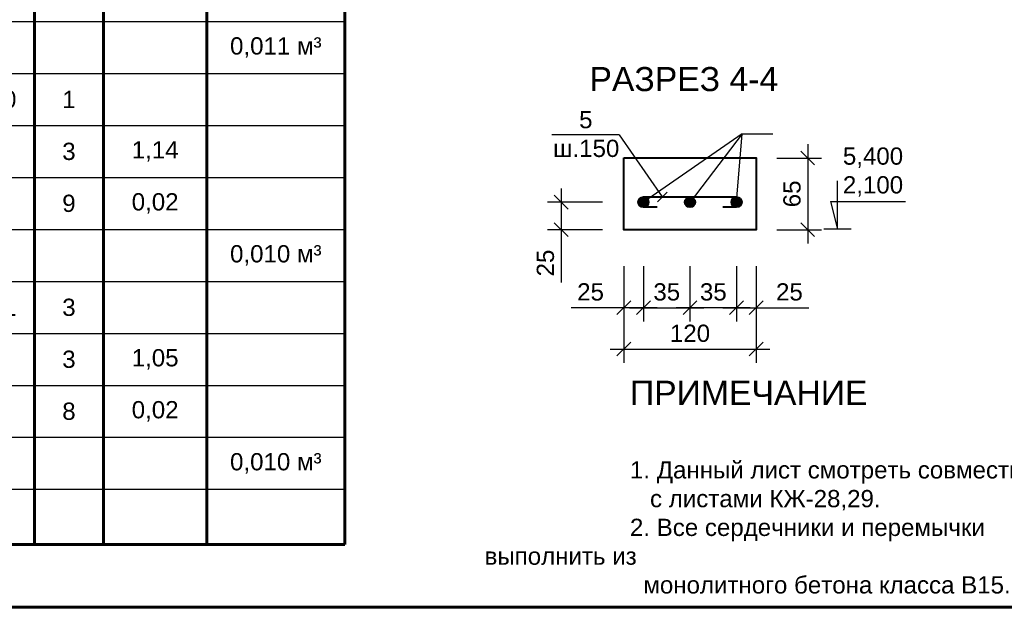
# Model space of a CAD drawing. Header units: millimetres. Extents: x 2063114 to 14983986, y -126020516 to 213791.
# Tile 386 of 656: x 2336178 to 2350457, y -990520 to -981989. Entities that reach past the tile are written whole.
import ezdxf

# ---------------------------------------------------------------- set-up
doc = ezdxf.new("R2010")
doc.units = ezdxf.units.MM
doc.layers.get('Defpoints').update_dxf_attribs({"color": 6, "lineweight": 35})
doc.layers.add('РАЗМЕР АР', color=150, linetype='Continuous', lineweight=20)
doc.layers.add('Сплошная толстая', color=7, linetype='Continuous', lineweight=40)
doc.styles.get("Standard").update_dxf_attribs({"font": 'arial.ttf'})
doc.dimstyles.new('STANDARD$0', dxfattribs={"dimtxt": 250, "dimasz": 200, "dimexe": 200, "dimexo": 300, "dimgap": 100, "dimtad": 1, "dimdec": 0, "dimzin": 1, "dimdsep": 46, "dimtxsty": 'Standard', "dimblk1": 'OBLIQUE', "dimblk2": 'OBLIQUE', "dimsah": 1, "dimcen": 2.5, "dimdle": 200, "dimadec": 0, "dimazin": 0, "dimtfac": 1, "dimtdec": 0, "dimtmove": 0, "dimatfit": 3, "dimldrblk": 'OBLIQUE', "dimfxl": 600, "dimfxlon": 1, "dimtolj": 1, "dimtzin": 1, "dimarcsym": 0})

# ---------------------------------------------------------------- blocks, each defined once
blk = doc.blocks.new('*U1590')
at = {"color": 0, "lineweight": 60, "ltscale": 25}
blk.add_lwpolyline([(-57400, 41500), (-500, 41500), (-500, 500), (-57400, 500)], close=True, dxfattribs=at)
blk = doc.blocks.new('_Oblique')
at = {"color": 0, "linetype": 'ByBlock', "lineweight": -2}
blk.add_line((-0.5, -0.5), (0.5, 0.5), dxfattribs=at)
blk = doc.blocks.new('*D2882')
at = {"layer": 'Defpoints', "color": 0, "lineweight": 30, "ltscale": 25, "transparency": 16777216}
for p in [(2345224, -984633), (2344939, -985033), (2344939, -986163)]:
    blk.add_point(p, dxfattribs=at)
at = {"layer": 'РАЗМЕР АР', "color": 0, "lineweight": -2, "ltscale": 25, "transparency": 16777216}
for p, q in [((2344939, -985563), (2344939, -986363)), ((2345224, -985563), (2345224, -986363)), ((2344939, -986163), (2344175, -986163)), ((2345424, -986163), (2344939, -986163))]:
    blk.add_line(p, q, dxfattribs=at)
at = {"layer": 'РАЗМЕР АР', "color": 0, "lineweight": -2, "ltscale": 25, "transparency": 16777216, "xscale": 200, "yscale": 200, "zscale": 200, "rotation": 180}
blk.add_blockref('_Oblique', (2344939, -986163), dxfattribs=at)
at = {"layer": 'РАЗМЕР АР', "color": 0, "lineweight": -2, "ltscale": 25, "transparency": 16777216, "xscale": 200, "yscale": 200, "zscale": 200}
blk.add_blockref('_Oblique', (2345224, -986163), dxfattribs=at)
at = {"layer": 'РАЗМЕР АР', "color": 0, "ltscale": 25, "transparency": 16777216, "insert": (2344457, -985935), "char_height": 250, "attachment_point": 5}
blk.add_mtext('\\A1;25', dxfattribs=at)
blk = doc.blocks.new('*D2883')
at = {"layer": 'Defpoints', "color": 0, "lineweight": 30, "ltscale": 25, "transparency": 16777216}
for p in [(2345224, -984633), (2345899, -984633), (2345899, -986163)]:
    blk.add_point(p, dxfattribs=at)
at = {"layer": 'РАЗМЕР АР', "color": 0, "lineweight": -2, "ltscale": 25, "transparency": 16777216}
for p, q in [((2345224, -985563), (2345224, -986363)), ((2345899, -985563), (2345899, -986363)), ((2345024, -986163), (2346099, -986163))]:
    blk.add_line(p, q, dxfattribs=at)
at = {"layer": 'РАЗМЕР АР', "color": 0, "lineweight": -2, "ltscale": 25, "transparency": 16777216, "xscale": 200, "yscale": 200, "zscale": 200, "rotation": 180}
blk.add_blockref('_Oblique', (2345224, -986163), dxfattribs=at)
at = {"layer": 'РАЗМЕР АР', "color": 0, "lineweight": -2, "ltscale": 25, "transparency": 16777216, "xscale": 200, "yscale": 200, "zscale": 200}
blk.add_blockref('_Oblique', (2345899, -986163), dxfattribs=at)
at = {"layer": 'РАЗМЕР АР', "color": 0, "ltscale": 25, "transparency": 16777216, "insert": (2345562, -985935), "char_height": 250, "attachment_point": 5}
blk.add_mtext('\\A1;35', dxfattribs=at)
blk = doc.blocks.new('*D2136')
at = {"layer": 'Defpoints', "color": 0, "lineweight": 30, "ltscale": 25, "transparency": 16777216}
for p in [(2346574, -984513), (2346859, -985033), (2346859, -986163)]:
    blk.add_point(p, dxfattribs=at)
at = {"layer": 'РАЗМЕР АР', "color": 0, "lineweight": -2, "ltscale": 25, "transparency": 16777216}
for p, q in [((2346574, -985563), (2346574, -986363)), ((2346859, -985563), (2346859, -986363)), ((2346374, -986163), (2346859, -986163)), ((2346859, -986163), (2347623, -986163))]:
    blk.add_line(p, q, dxfattribs=at)
at = {"layer": 'РАЗМЕР АР', "color": 0, "lineweight": -2, "ltscale": 25, "transparency": 16777216, "xscale": 200, "yscale": 200, "zscale": 200, "rotation": 180}
blk.add_blockref('_Oblique', (2346574, -986163), dxfattribs=at)
at = {"layer": 'РАЗМЕР АР', "color": 0, "lineweight": -2, "ltscale": 25, "transparency": 16777216, "xscale": 200, "yscale": 200, "zscale": 200}
blk.add_blockref('_Oblique', (2346859, -986163), dxfattribs=at)
at = {"layer": 'РАЗМЕР АР', "color": 0, "ltscale": 25, "transparency": 16777216, "insert": (2347341, -985935), "char_height": 250, "attachment_point": 5}
blk.add_mtext('\\A1;25', dxfattribs=at)
blk = doc.blocks.new('*D2137')
at = {"layer": 'Defpoints', "color": 0, "lineweight": 30, "ltscale": 25, "transparency": 16777216}
for p in [(2345899, -984513), (2346574, -984513), (2345899, -986163)]:
    blk.add_point(p, dxfattribs=at)
at = {"layer": 'РАЗМЕР АР', "color": 0, "lineweight": -2, "ltscale": 25, "transparency": 16777216}
for p, q in [((2345899, -985563), (2345899, -986363)), ((2346574, -985563), (2346574, -986363)), ((2346774, -986163), (2345699, -986163))]:
    blk.add_line(p, q, dxfattribs=at)
at = {"layer": 'РАЗМЕР АР', "color": 0, "lineweight": -2, "ltscale": 25, "transparency": 16777216, "xscale": 200, "yscale": 200, "zscale": 200, "rotation": 180}
blk.add_blockref('_Oblique', (2345899, -986163), dxfattribs=at)
at = {"layer": 'РАЗМЕР АР', "color": 0, "lineweight": -2, "ltscale": 25, "transparency": 16777216, "xscale": 200, "yscale": 200, "zscale": 200}
blk.add_blockref('_Oblique', (2346574, -986163), dxfattribs=at)
at = {"layer": 'РАЗМЕР АР', "color": 0, "ltscale": 25, "transparency": 16777216, "insert": (2346237, -985935), "char_height": 250, "attachment_point": 5}
blk.add_mtext('\\A1;35', dxfattribs=at)
blk = doc.blocks.new('*D2138')
at = {"layer": 'Defpoints', "color": 0, "lineweight": 30, "ltscale": 25, "transparency": 16777216}
for p in [(2344939, -985033), (2346859, -985033), (2346859, -986762)]:
    blk.add_point(p, dxfattribs=at)
at = {"layer": 'РАЗМЕР АР', "color": 0, "lineweight": -2, "ltscale": 25, "transparency": 16777216}
for p, q in [((2344939, -986162), (2344939, -986962)), ((2346859, -986162), (2346859, -986962)), ((2344739, -986762), (2347059, -986762))]:
    blk.add_line(p, q, dxfattribs=at)
at = {"layer": 'РАЗМЕР АР', "color": 0, "lineweight": -2, "ltscale": 25, "transparency": 16777216, "xscale": 200, "yscale": 200, "zscale": 200, "rotation": 180}
blk.add_blockref('_Oblique', (2344939, -986762), dxfattribs=at)
at = {"layer": 'РАЗМЕР АР', "color": 0, "lineweight": -2, "ltscale": 25, "transparency": 16777216, "xscale": 200, "yscale": 200, "zscale": 200}
blk.add_blockref('_Oblique', (2346859, -986762), dxfattribs=at)
at = {"layer": 'РАЗМЕР АР', "color": 0, "ltscale": 25, "transparency": 16777216, "insert": (2345899, -986535), "char_height": 250, "attachment_point": 5}
blk.add_mtext('\\A1;120', dxfattribs=at)
blk = doc.blocks.new('*D2139')
at = {"layer": 'Defpoints', "color": 0, "lineweight": 30, "ltscale": 25, "transparency": 16777216}
for p in [(2344939, -984633), (2344031, -985033), (2344939, -985033)]:
    blk.add_point(p, dxfattribs=at)
at = {"layer": 'РАЗМЕР АР', "color": 0, "lineweight": -2, "ltscale": 25, "transparency": 16777216}
for p, q in [((2344031, -984433), (2344031, -985033)), ((2344631, -984633), (2343831, -984633)), ((2344631, -985033), (2343831, -985033)), ((2344031, -985033), (2344031, -985797))]:
    blk.add_line(p, q, dxfattribs=at)
at = {"layer": 'РАЗМЕР АР', "color": 0, "lineweight": -2, "ltscale": 25, "transparency": 16777216, "xscale": 200, "yscale": 200, "zscale": 200}
for p, rotation in [((2344031, -984633), 90), ((2344031, -985033), 270)]:
    blk.add_blockref('_Oblique', p, dxfattribs=dict(at, rotation=rotation))
at = {"layer": 'РАЗМЕР АР', "color": 0, "ltscale": 25, "transparency": 16777216, "insert": (2343803, -985515), "char_height": 250, "attachment_point": 5, "rotation": 90}
blk.add_mtext('\\A1;25', dxfattribs=at)
blk = doc.blocks.new('*D2140')
at = {"layer": 'Defpoints', "color": 0, "lineweight": 30, "ltscale": 25, "transparency": 16777216}
for p in [(2346859, -983993), (2346859, -985033), (2347606, -985033)]:
    blk.add_point(p, dxfattribs=at)
at = {"layer": 'РАЗМЕР АР', "color": 0, "lineweight": -2, "ltscale": 25, "transparency": 16777216}
for p, q in [((2347606, -983793), (2347606, -985233)), ((2347159, -983993), (2347806, -983993)), ((2347159, -985033), (2347806, -985033))]:
    blk.add_line(p, q, dxfattribs=at)
at = {"layer": 'РАЗМЕР АР', "color": 0, "lineweight": -2, "ltscale": 25, "transparency": 16777216, "xscale": 200, "yscale": 200, "zscale": 200}
for p, rotation in [((2347606, -983993), 90), ((2347606, -985033), 270)]:
    blk.add_blockref('_Oblique', p, dxfattribs=dict(at, rotation=rotation))
at = {"layer": 'РАЗМЕР АР', "color": 0, "ltscale": 25, "transparency": 16777216, "insert": (2347379, -984513), "char_height": 250, "attachment_point": 5, "rotation": 90}
blk.add_mtext('\\A1;65', dxfattribs=at)
blk = doc.blocks.new('*T2157')
at = {"color": 0, "lineweight": 60, "transparency": 16777216}
for p, q in [((0, -1500), (1500, -1500)), ((0, -1500), (0, -3000)), ((1500, -1500), (1500, -3000)), ((7500, -1500), (7500, -3000)), ((14000, -1500), (14000, -3000)), ((15000, -1500), (15000, -3000)), ((16500, -1500), (16500, -3000)), ((18500, -1500), (18500, -3000)), ((0, -3000), (18500, -3000))]:
    blk.add_line(p, q, dxfattribs=at)
at = {"color": 0, "linetype": 'ByBlock', "lineweight": -2, "transparency": 16777216}
blk.add_line((1500, -1500), (18500, -1500), dxfattribs=at)
at = {"color": 0, "linetype": 'Continuous', "lineweight": 60, "transparency": 16777216}
for p, q in [((0, -3000), (0, -40093)), ((1500, -3000), (1500, -40093)), ((7500, -3000), (7500, -40093)), ((14000, -3000), (14000, -40093)), ((15000, -3000), (15000, -40093)), ((16500, -3000), (16500, -40093)), ((18500, -3000), (18500, -40093)), ((0, -40093), (18500, -40093))]:
    blk.add_line(p, q, dxfattribs=at)
at = {"color": 0, "linetype": 'Continuous', "transparency": 16777216}
for p, q in [((0, -3800), (18500, -3800)), ((0, -4600), (18500, -4600)), ((0, -5400), (18500, -5400)), ((0, -6200), (18500, -6200)), ((0, -7000), (18500, -7000)), ((0, -7800), (18500, -7800)), ((0, -8600), (18500, -8600)), ((0, -9400), (18500, -9400)), ((0, -10200), (18500, -10200)), ((0, -11000), (18500, -11000)), ((0, -11800), (18500, -11800)), ((0, -12600), (18500, -12600)), ((0, -13400), (18500, -13400)), ((0, -14200), (18500, -14200)), ((0, -15000), (18500, -15000)), ((0, -15800), (18500, -15800)), ((0, -16600), (18500, -16600)), ((0, -17400), (18500, -17400)), ((0, -18200), (18500, -18200)), ((0, -18953), (18500, -18953)), ((0, -19707), (18500, -19707)), ((0, -20460), (18500, -20460)), ((0, -21213), (18500, -21213)), ((0, -21967), (18500, -21967)), ((0, -22720), (18500, -22720)), ((0, -23473), (18500, -23473)), ((0, -24227), (18500, -24227)), ((0, -24980), (18500, -24980)), ((0, -25733), (18500, -25733)), ((0, -26487), (18500, -26487)), ((0, -27240), (18500, -27240)), ((0, -27993), (18500, -27993)), ((0, -28747), (18500, -28747)), ((0, -29500), (18500, -29500)), ((0, -30253), (18500, -30253)), ((0, -31007), (18500, -31007)), ((0, -31760), (18500, -31760)), ((0, -32513), (18500, -32513)), ((0, -33267), (18500, -33267)), ((0, -34020), (18500, -34020)), ((0, -34773), (18500, -34773)), ((0, -35527), (18500, -35527)), ((0, -36280), (18500, -36280)), ((0, -37033), (18500, -37033)), ((0, -37787), (18500, -37787)), ((0, -38540), (18500, -38540)), ((0, -39293), (18500, -39293))]:
    blk.add_line(p, q, dxfattribs=at)
at = {"layer": 'Defpoints', "color": 8, "linetype": 'ByBlock', "lineweight": 0, "transparency": 16777216}
for p, q in [((0, 0), (18500, 0)), ((0, 0), (0, -1500)), ((18500, 0), (18500, -1500))]:
    blk.add_line(p, q, dxfattribs=at)
at = {"color": 0, "linetype": 'Continuous', "lineweight": -3, "transparency": 16777216}
for s, insert, char_height, width, attachment_point in [('{\\C256;СПЕЦИФИКАЦИЯ ЭЛЕМЕНТОВ ПЕРЕМЫЧЕК МОНОЛИТНЫХ }', (9250, -750), 350, 18200, 5), ('Кол.\\Pшт.', (14500, -2250), 250, 700, 5), ('Масса\\Pед.,  кг', (15750, -2250), 250, 1200, 5), ('Приме-\\Pчание', (17500, -2250), 250, 1700, 5), ('Поз.', (750, -2250), 250, 1200, 5), ('Обозначение', (4500, -2250), 250, 5700, 5), ('Наименование', (10750, -2250), 250, 6200, 5), ('МОНОЛИТНАЯ ПЕРЕМЫЧКА ПМ-1', (10750, -3400), 250, 6200, 5), ('2', (14500, -3400), 250, 700, 5), ('1', (750, -4200), 250, 1200, 5), ('{\\C256;ГОСТ 5781-82*}', (4500, -4200), 250, 5700, 5), ('{\\C256;  %%C10 AIII                             L = 2180}', (7650, -4200), 250, 6200, 4), ('2', (14500, -4200), 250, 700, 5), ('1,35', (15750, -4200), 250, 1200, 5), ('2', (750, -5000), 250, 1200, 5), ('{\\C256;ГОСТ 5781-82*}', (4500, -5000), 250, 5700, 5), ('3', (14500, -5000), 250, 700, 5), ('1,94', (15750, -5000), 250, 1200, 5), ('{\\C256;  %%C12 AIII                             L = 2180}', (7650, -5000), 250, 6200, 4), ('3', (750, -5800), 250, 1200, 5), ('{\\C256;ГОСТ 5781-82*}', (4500, -5800), 250, 5700, 5), ('{\\C256;  %%C6 AI                                 L = 1330 }', (7650, -5800), 250, 6200, 4), ('15', (14500, -5800), 250, 700, 5), ('0,30', (15750, -5800), 250, 1200, 5), ('0,22 м³', (17500, -6600), 250, 1700, 5), ('материал', (4500, -6600), 250, 5700, 5), ('{\\C256;Бетон класса В15}', (10750, -6600), 250, 6200, 5), ('МОНОЛИТНАЯ ПЕРЕМЫЧКА ПМ-2', (10750, -7400), 250, 6200, 5), ('3', (14500, -7400), 250, 700, 5), ('1', (750, -8200), 250, 1200, 5), ('{\\C256;ГОСТ 5781-82*}', (4500, -8200), 250, 5700, 5), ('{\\C256;  %%C10 AIII                            L = 1780}', (7650, -8200), 250, 6200, 4), ('2', (14500, -8200), 250, 700, 5), ('1,10', (15750, -8200), 250, 1200, 5), ('2', (750, -9000), 250, 1200, 5), ('3', (14500, -9000), 250, 700, 5), ('1,58', (15750, -9000), 250, 1200, 5), ('{\\C256;ГОСТ 5781-82*}', (4500, -9000), 250, 5700, 5), ('{\\C256;  %%C12 AIII                            L = 1780}', (7650, -9000), 250, 6200, 4), ('3', (750, -9800), 250, 1200, 5), ('{\\C256;ГОСТ 5781-82*}', (4500, -9800), 250, 5700, 5), ('{\\C256;  %%C6 AI                                L = 1330 }', (7650, -9800), 250, 6200, 4), ('12', (14500, -9800), 250, 700, 5), ('0,30', (15750, -9800), 250, 1200, 5), ('0,18 м³', (17500, -10600), 250, 1700, 5), ('материал', (4500, -10600), 250, 5700, 5), ('{\\C256;Бетон класса В15}', (10750, -10600), 250, 6200, 5), ('МОНОЛИТНАЯ ПЕРЕМЫЧКА ПМ-3', (10750, -11400), 250, 6200, 5), ('2', (14500, -11400), 250, 700, 5), ('1', (750, -12200), 250, 1200, 5), ('{\\C256;ГОСТ 5781-82*}', (4500, -12200), 250, 5700, 5), ('{\\C256;  %%C10 AIII                            L = 1680}', (7650, -12200), 250, 6200, 4), ('2', (14500, -12200), 250, 700, 5), ('1,04', (15750, -12200), 250, 1200, 5), ('2', (750, -13000), 250, 1200, 5), ('3', (14500, -13000), 250, 700, 5), ('1,50', (15750, -13000), 250, 1200, 5), ('{\\C256;ГОСТ 5781-82*}', (4500, -13000), 250, 5700, 5), ('{\\C256;  %%C12 AIII                            L = 1680}', (7650, -13000), 250, 6200, 4), ('3', (750, -13800), 250, 1200, 5), ('{\\C256;ГОСТ 5781-82*}', (4500, -13800), 250, 5700, 5), ('{\\C256;  %%C6 AI                                L = 1330 }', (7650, -13800), 250, 6200, 4), ('12', (14500, -13800), 250, 700, 5), ('0,30', (15750, -13800), 250, 1200, 5), ('0,17 м³', (17500, -14600), 250, 1700, 5), ('материал', (4500, -14600), 250, 5700, 5), ('{\\C256;Бетон класса В15}', (10750, -14600), 250, 6200, 5), ('МОНОЛИТНАЯ ПЕРЕМЫЧКА ПМ-4', (10750, -15400), 250, 6200, 5), ('4', (14500, -15400), 250, 700, 5), ('4', (750, -16200), 250, 1200, 5), ('{\\C256;ГОСТ 5781-82*}', (4500, -16200), 250, 5700, 5), ('{\\C256;  %%C12 АIII                            L = 1480}', (7650, -16200), 250, 6200, 4), ('4', (14500, -16200), 250, 700, 5), ('1,31', (15750, -16200), 250, 1200, 5), ('5', (750, -17000), 250, 1200, 5), ('10', (14500, -17000), 250, 700, 5), ('0,30', (15750, -17000), 250, 1200, 5), ('{\\C256;ГОСТ 5781-82*}', (4500, -17000), 250, 5700, 5), ('{\\C256;  %%C6 AI                                L = 1330 }', (7650, -17000), 250, 6200, 4), ('материал', (4500, -17800), 250, 5700, 5), ('{\\C256;Бетон класса В15}', (10750, -17800), 250, 6200, 5), ('0,143 м³', (17500, -17800), 250, 1700, 5), ('МОНОЛИТНАЯ ПЕРЕМЫЧКА ПМ-5', (10750, -18577), 250, 6200, 5), ('1', (14500, -18577), 250, 700, 5), ('4', (750, -19330), 250, 1200, 5), ('{\\C256;ГОСТ 5781-82*}', (4500, -19330), 250, 5700, 5), ('{\\C256;  %%C12 АIII                            L = 1280}', (7650, -19330), 250, 6200, 4), ('4', (14500, -19330), 250, 700, 5), ('1,14', (15750, -19330), 250, 1200, 5), ('5', (750, -20083), 250, 1200, 5), ('{\\C256;ГОСТ 5781-82*}', (4500, -20083), 250, 5700, 5), ('{\\C256;  %%C6 AI                                L = 1330 }', (7650, -20083), 250, 6200, 4), ('9', (14500, -20083), 250, 700, 5), ('0,30', (15750, -20083), 250, 1200, 5), ('0,12 м³', (17500, -20837), 250, 1700, 5), ('материал', (4500, -20837), 250, 5700, 5), ('{\\C256;Бетон класса В15}', (10750, -20837), 250, 6200, 5), ('МОНОЛИТНАЯ ПЕРЕМЫЧКА ПМ-6', (10750, -21590), 250, 6200, 5), ('4', (14500, -21590), 250, 700, 5), ('4', (750, -22343), 250, 1200, 5), ('{\\C256;ГОСТ 5781-82*}', (4500, -22343), 250, 5700, 5), ('{\\C256;  %%C12 АIII                            L = 1180}', (7650, -22343), 250, 6200, 4), ('4', (14500, -22343), 250, 700, 5), ('1,05', (15750, -22343), 250, 1200, 5), ('5', (750, -23097), 250, 1200, 5), ('{\\C256;ГОСТ 5781-82*}', (4500, -23097), 250, 5700, 5), ('{\\C256;  %%C6 AI                                L = 1330 }', (7650, -23097), 250, 6200, 4), ('8', (14500, -23097), 250, 700, 5), ('0,30', (15750, -23097), 250, 1200, 5), ('0,11 м³', (17500, -23850), 250, 1700, 5), ('материал', (4500, -23850), 250, 5700, 5), ('{\\C256;Бетон класса В15}', (10750, -23850), 250, 6200, 5), ('МОНОЛИТНАЯ ПЕРЕМЫЧКА ПМ-7', (10750, -24603), 250, 6200, 5), ('2', (14500, -24603), 250, 700, 5), ('6', (750, -25357), 250, 1200, 5), ('{\\C256;ГОСТ 5781-82*}', (4500, -25357), 250, 5700, 5), ('{\\C256;  %%C12 AIII                             L = 2180}', (7650, -25357), 250, 6200, 4), ('3', (14500, -25357), 250, 700, 5), ('1,94', (15750, -25357), 250, 1200, 5), ('7', (750, -26110), 250, 1200, 5), ('{\\C256;ГОСТ 5781-82*}', (4500, -26110), 250, 5700, 5), ('{\\C256;  %%C6 AI                                  L = 100 }', (7650, -26110), 250, 6200, 4), ('15', (14500, -26110), 250, 700, 5), ('0,02', (15750, -26110), 250, 1200, 5), ('0,040 м³', (17500, -26863), 250, 1700, 5), ('материал', (4500, -26863), 250, 5700, 5), ('{\\C256;Бетон класса В15}', (10750, -26863), 250, 6200, 5), ('МОНОЛИТНАЯ ПЕРЕМЫЧКА ПМ-8', (10750, -27617), 250, 6200, 5), ('1', (14500, -27617), 250, 700, 5), ('6', (750, -28370), 250, 1200, 5), ('{\\C256;ГОСТ 5781-82*}', (4500, -28370), 250, 5700, 5), ('{\\C256;  %%C12 AIII                             L = 1780}', (7650, -28370), 250, 6200, 4), ('3', (14500, -28370), 250, 700, 5), ('1,58', (15750, -28370), 250, 1200, 5), ('7', (750, -29123), 250, 1200, 5), ('{\\C256;ГОСТ 5781-82*}', (4500, -29123), 250, 5700, 5), ('{\\C256;  %%C6 AI                                  L = 100 }', (7650, -29123), 250, 6200, 4), ('12', (14500, -29123), 250, 700, 5), ('0,02', (15750, -29123), 250, 1200, 5), ('0,030 м³', (17500, -29877), 250, 1700, 5), ('материал', (4500, -29877), 250, 5700, 5), ('{\\C256;Бетон класса В15}', (10750, -29877), 250, 6200, 5), ('МОНОЛИТНАЯ ПЕРЕМЫЧКА ПМ-9', (10750, -30630), 250, 6200, 5), ('10', (14500, -30630), 250, 700, 5), ('6', (750, -31383), 250, 1200, 5), ('{\\C256;ГОСТ 5781-82*}', (4500, -31383), 250, 5700, 5), ('{\\C256;  %%C12 AIII                             L = 1380}', (7650, -31383), 250, 6200, 4), ('3', (14500, -31383), 250, 700, 5), ('1,23', (15750, -31383), 250, 1200, 5), ('7', (750, -32137), 250, 1200, 5), ('9', (14500, -32137), 250, 700, 5), ('0,02', (15750, -32137), 250, 1200, 5), ('{\\C256;ГОСТ 5781-82*}', (4500, -32137), 250, 5700, 5), ('{\\C256;  %%C6 AI                                  L = 100 }', (7650, -32137), 250, 6200, 4), ('0,011 м³', (17500, -32890), 250, 1700, 5), ('материал', (4500, -32890), 250, 5700, 5), ('{\\C256;Бетон класса В15}', (10750, -32890), 250, 6200, 5), ('МОНОЛИТНАЯ ПЕРЕМЫЧКА ПМ-10', (10750, -33643), 250, 6200, 5), ('1', (14500, -33643), 250, 700, 5), ('6', (750, -34397), 250, 1200, 5), ('{\\C256;ГОСТ 5781-82*}', (4500, -34397), 250, 5700, 5), ('{\\C256;  %%C12 AIII                             L = 1280}', (7650, -34397), 250, 6200, 4), ('3', (14500, -34397), 250, 700, 5), ('1,14', (15750, -34397), 250, 1200, 5), ('7', (750, -35150), 250, 1200, 5), ('{\\C256;ГОСТ 5781-82*}', (4500, -35150), 250, 5700, 5), ('{\\C256;  %%C6 AI                                  L = 100 }', (7650, -35150), 250, 6200, 4), ('9', (14500, -35150), 250, 700, 5), ('0,02', (15750, -35150), 250, 1200, 5), ('0,010 м³', (17500, -35903), 250, 1700, 5), ('материал', (4500, -35903), 250, 5700, 5), ('{\\C256;Бетон класса В15}', (10750, -35903), 250, 6200, 5), ('МОНОЛИТНАЯ ПЕРЕМЫЧКА ПМ-11', (10750, -36657), 250, 6200, 5), ('3', (14500, -36657), 250, 700, 5), ('6', (750, -37410), 250, 1200, 5), ('{\\C256;ГОСТ 5781-82*}', (4500, -37410), 250, 5700, 5), ('3', (14500, -37410), 250, 700, 5), ('1,05', (15750, -37410), 250, 1200, 5), ('{\\C256;  %%C12 AIII                             L = 1180}', (7650, -37410), 250, 6200, 4), ('7', (750, -38163), 250, 1200, 5), ('{\\C256;ГОСТ 5781-82*}', (4500, -38163), 250, 5700, 5), ('{\\C256;  %%C6 AI                                  L = 100 }', (7650, -38163), 250, 6200, 4), ('8', (14500, -38163), 250, 700, 5), ('0,02', (15750, -38163), 250, 1200, 5), ('материал', (4500, -38917), 250, 5700, 5), ('{\\C256;Бетон класса В15}', (10750, -38917), 250, 6200, 5), ('0,010 м³', (17500, -38917), 250, 1700, 5)]:
    blk.add_mtext(s, dxfattribs=dict(at, insert=insert, char_height=char_height, width=width, attachment_point=attachment_point))

msp = doc.modelspace()

# ---------------------------------------------------------------- hatches: boundary and pattern name
at = {"ltscale": 25}
h = msp.add_hatch(color=256, dxfattribs=at)
h.dxf.hatch_style = 1
h.paths.add_polyline_path([(2345299.16413, -984632.55682, 0.4142135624), (2345224.16413, -984557.55682, 0.4142135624), (2345149.16413, -984632.55682, 1)])
h = msp.add_hatch(color=256, dxfattribs=at)
h.dxf.hatch_style = 1
h.paths.add_polyline_path([(2345974.16413, -984632.55682, 0.4142135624), (2345899.16413, -984557.55682, 0.4142135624), (2345824.16413, -984632.55682, 1)])
h = msp.add_hatch(color=256, dxfattribs=at)
h.dxf.hatch_style = 1
h.paths.add_polyline_path([(2346649.16413, -984632.55682, 0.4142135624), (2346574.16413, -984557.55682, 0.4142135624), (2346499.16413, -984632.55682, 1)])

# ---------------------------------------------------------------- linework, layer by layer
for p, q in [((2344872.50388, -983656.00354), (2343894.83222, -983656.00354)), ((2344872.50388, -983656.00354), (2345496.46101, -984557.55682)), ((2346653.31291, -983644.76819), (2345224.16413, -984632.55682)), ((2346653.31291, -983644.76819), (2345899.16413, -984632.55682)), ((2346574.16413, -984632.55682), (2346653.31291, -983644.76819)), ((2346653.31291, -983644.76819), (2347099.49972, -983644.76819)), ((2345425.75033, -984628.2675), (2345567.17169, -984486.84614))]:
    msp.add_line(p, q, dxfattribs=at)
at = {"ltscale": 0.001}
for p, q in [((2348037.92635, -985025.86018), (2348037.92635, -984325.86018)), ((2348037.92635, -985025.86018), (2348037.92635, -984325.86018)), ((2347937.92635, -984625.86018), (2349026.45425, -984625.86018)), ((2347937.92635, -984625.86018), (2348037.92635, -985025.86018))]:
    msp.add_line(p, q, dxfattribs=at)
at = {"ltscale": 0.00075}
msp.add_line((2348237.92635, -985025.86018), (2347837.92635, -985025.86018), dxfattribs=at)
at = {"layer": 'Сплошная толстая', "ltscale": 25}
msp.add_lwpolyline([(2344939.16413, -983992.55682), (2346859.16413, -983992.55682), (2346859.16413, -985032.55682), (2344939.16413, -985032.55682)], close=True, dxfattribs=at)
msp.add_lwpolyline([(2345424.16413, -984707.55682), (2345224.16413, -984707.55682, -1), (2345224.16413, -984557.55682), (2346574.16413, -984557.55682, -1), (2346574.16413, -984707.55682), (2346374.16413, -984707.55682)], format="xyb", dxfattribs=at)
for centre in [(2345224.16413, -984632.55682), (2345899.16413, -984632.55682), (2346574.16413, -984632.55682)]:
    msp.add_circle(centre, 75, dxfattribs=at)

# ---------------------------------------------------------------- block references
for name, p in [('*U1590', (2379792.08613, -991001.43901)), ('*T2157', (2322392.08613, -949501.43901))]:
    msp.add_blockref(name, p)

# ---------------------------------------------------------------- texts
at = {"attachment_point": 1}
for s, width, insert, char_height in [('\\pi239.13463;РАЗРЕЗ 4-4', 3154.5994189, (2344201.47253, -982673.98524), 350), ('\\pi293.37142;5\\P\\pi-83.3339;ш.150', 752.5, (2343997.76004, -983311.4474), 250), ('\\pi293.37142;5\\P\\pi-83.3339;ш.150', 752.5, (2352055.62167, -987778.68298), 250)]:
    msp.add_mtext_dynamic_manual_height_columns(s, width=width, gutter_width=1.5, heights=[0], dxfattribs=dict(at, insert=insert, char_height=char_height))
at = {"insert": (2348553.07567, -984196.72336), "char_height": 250, "width": 790, "attachment_point": 5}
msp.add_mtext('5,400\\P2,100', dxfattribs=at)
at = {"ltscale": 100, "insert": (2342920.21918, -988764.78678), "char_height": 250, "width": 7596.5002721, "attachment_point": 4}
msp.add_mtext('\\pi2107.93636;{\\H1.4x;ПРИМЕЧАНИЕ\\P\\pi3798.25014;\\P\\pi0;}1. Данный лист смотреть совместно\\P   с листами КЖ-28,29.\\P2. Все сердечники и перемычки выполнить из   \\P  монолитного бетона класса В15. ', dxfattribs=at)

# ---------------------------------------------------------------- dimensions: what is measured, and where the dimension line sits
at = {"layer": 'РАЗМЕР АР', "ltscale": 25}
for base, p1, p2, picture, middle in [((2347606.46031, -985032.55682), (2346859.16413, -983992.55682), (2346859.16413, -985032.55682), '*D2140', (2347378.81706, -984512.55682)), ((2344030.91088, -985032.55682), (2344939.16413, -984632.55682), (2344939.16413, -985032.55682), '*D2139', (2343803.26764, -985514.68506))]:
    dim = msp.add_linear_dim(base=base, p1=p1, p2=p2, angle=90, dimstyle='STANDARD$0', override={"dimlfac": 0.0625}, dxfattribs=at)
    dim.commit()
    dim.dimension.update_dxf_attribs({"geometry": picture, "text_midpoint": middle})
for base, p2, text, picture, middle in [((2345899.16413, -986162.63515), (2345899.16413, -984512.55682), '35', '*D2137', (2346236.66413, -985934.90664)), ((2346859.16413, -986162.63515), (2346859.16413, -985032.55682), '25', '*D2136', (2347341.29237, -985934.9919))]:
    dim = msp.add_linear_dim(base=base, p1=(2346574.16413, -984512.55682), p2=p2, angle=180, text=text, dimstyle='STANDARD$0', dxfattribs=at)
    dim.commit()
    dim.dimension.update_dxf_attribs({"geometry": picture, "text_midpoint": middle})
for base, p2, text, picture, middle in [((2344939.16413, -986162.63515), (2344939.16413, -985032.55682), '25', '*D2882', (2344457.03589, -985934.9919)), ((2345899.16413, -986162.63515), (2345899.16413, -984632.55682), '35', '*D2883', (2345561.66413, -985934.90664))]:
    dim = msp.add_linear_dim(base=base, p1=(2345224.16413, -984632.55682), p2=p2, text=text, dimstyle='STANDARD$0', dxfattribs=at)
    dim.commit()
    dim.dimension.update_dxf_attribs({"geometry": picture, "text_midpoint": middle})
dim = msp.add_linear_dim(base=(2346859.16413, -986762.25804), p1=(2344939.16413, -985032.55682), p2=(2346859.16413, -985032.55682), dimstyle='STANDARD$0', override={"dimlfac": 0.0625}, dxfattribs=at)
dim.commit()
dim.dimension.update_dxf_attribs({"geometry": '*D2138', "text_midpoint": (2345899.16413, -986534.6148)})

doc.saveas('drawing.dxf')
